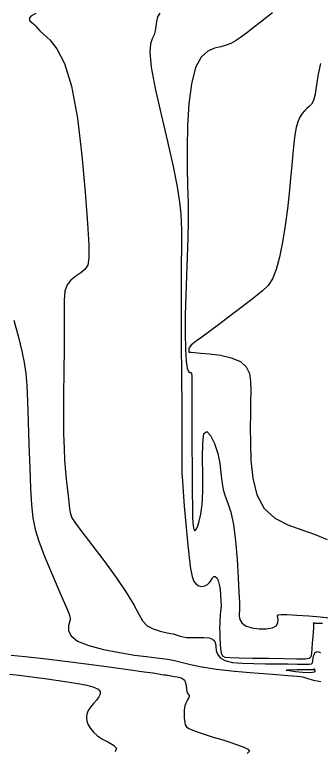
# Model space of a CAD drawing. Extents: x 2566142 to 2571431, y 418755 to 421584.
# Drawn here: x 2566493.5 to 2566623.2, y 419103.3 to 419415.7 of the extents above; entities that cross this region are included whole.
import ezdxf

# ---------------------------------------------------------------- set-up
doc = ezdxf.new("R2010")
doc.units = 0
doc.layers.add('Contour_ADS_Major', color=7, linetype='Continuous')
doc.layers.add('Contour_ADS_Minor', color=7, linetype='Continuous')

msp = doc.modelspace()

# ---------------------------------------------------------------- linework, layer by layer
at = {"layer": 'Contour_ADS_Major'}
for points in [[(2566623.27, 419395.12), (2566622.33, 419390.52), (2566621.67, 419385.94), (2566621.06, 419382.07), (2566620.35, 419379.43), (2566619.51, 419377.79), (2566618.57, 419376.77), (2566617.56, 419375.96), (2566616.52, 419375.03), (2566615.48, 419373.83), (2566614.51, 419372.29), (2566613.66, 419370.32), (2566612.96, 419367.85), (2566612.41, 419364.81), (2566611.94, 419361.17), (2566611.52, 419356.88), (2566611.11, 419351.91), (2566610.65, 419346.3), (2566610.08, 419340.11), (2566609.34, 419333.41), (2566608.39, 419326.33), (2566607.24, 419319.32), (2566605.94, 419312.91), (2566604.52, 419307.61), (2566602.96, 419303.75), (2566601.05, 419300.9)], [(2566601.05, 419300.9), (2566598.5, 419298.43), (2566595.05, 419295.71), (2566590.57, 419292.3), (2566585.53, 419288.47), (2566580.52, 419284.69), (2566576.15, 419281.43), (2566572.9, 419279.02), (2566570.67, 419277.38), (2566569.24, 419276.28), (2566568.36, 419275.53), (2566567.83, 419274.93), (2566567.54, 419274.44), (2566567.43, 419274.03), (2566567.4, 419273.68), (2566567.39, 419273.37), (2566567.39, 419273.11), (2566567.39, 419272.9), (2566567.4, 419272.75), (2566567.42, 419272.67), (2566567.45, 419272.63), (2566567.51, 419272.61), (2566567.61, 419272.61), (2566567.81, 419272.6), (2566568.43, 419272.56), (2566569.83, 419272.45), (2566572.37, 419272.24), (2566576.24, 419271.89), (2566580.85, 419271.28), (2566585.46, 419270.26), (2566589.3, 419268.68), (2566591.8, 419266.45), (2566593.13, 419263.58), (2566593.65, 419260.11), (2566593.71, 419256.1), (2566593.64, 419251.58), (2566593.55, 419246.46), (2566593.49, 419240.66), (2566593.54, 419234.06), (2566593.81, 419226.72), (2566594.62, 419219.18), (2566596.35, 419212.14), (2566599.37, 419206.32), (2566603.88, 419202.18), (2566609.43, 419199.36), (2566615.38, 419197.27), (2566621.09, 419195.33), (2566626.11, 419193.11)], [(2566491.97, 419144.13), (2566497.99, 419143.49), (2566505.66, 419142.62), (2566514.94, 419141.5), (2566524.94, 419140.23), (2566534.55, 419138.98), (2566542.67, 419137.89), (2566548.46, 419137.08), (2566552.22, 419136.53), (2566554.52, 419136.17), (2566555.91, 419135.95), (2566556.88, 419135.81), (2566557.61, 419135.71), (2566558.18, 419135.64), (2566558.67, 419135.56), (2566559.17, 419135.44), (2566559.74, 419135.3), (2566560.44, 419135.15), (2566561.34, 419135.01), (2566562.46, 419134.86), (2566563.65, 419134.64), (2566564.76, 419134.21), (2566565.61, 419133.49), (2566566.08, 419132.41), (2566566.29, 419131.12), (2566566.39, 419129.82), (2566566.54, 419128.7), (2566566.86, 419127.92), (2566567.24, 419127.39), (2566567.54, 419126.96), (2566567.6, 419126.52), (2566567.33, 419125.92), (2566566.84, 419125.11), (2566566.26, 419124.03), (2566565.78, 419122.64), (2566565.5, 419120.92), (2566565.41, 419119.05), (2566565.48, 419117.23), (2566565.66, 419115.68), (2566565.94, 419114.54), (2566566.47, 419113.72), (2566567.45, 419113.03), (2566569.07, 419112.33), (2566571.44, 419111.46), (2566574.43, 419110.46), (2566577.81, 419109.38)], [(2566577.81, 419109.38), (2566581.37, 419108.27), (2566584.88, 419107.17), (2566588.09, 419106.12), (2566590.72, 419105.13), (2566592.5, 419104.23), (2566593.12, 419103.39), (2566592.19, 419102.43)]]:
    msp.add_lwpolyline(points, dxfattribs=at)
at = {"layer": 'Contour_ADS_Minor'}
for points in [[(2566502.41, 419416.25), (2566500.38, 419415.11), (2566499.64, 419414.11), (2566499.93, 419413.21), (2566500.78, 419412.4), (2566501.74, 419411.63), (2566502.49, 419410.87), (2566503.21, 419409.99), (2566504.23, 419408.85), (2566505.88, 419407.3), (2566508.36, 419405.08), (2566511.41, 419401.33), (2566514.63, 419395.1), (2566517.64, 419385.41)], [(2566555.05, 419416.44), (2566554.17, 419414.81), (2566553.66, 419412.94), (2566553.39, 419410.94), (2566553.13, 419408.97), (2566552.67, 419407.19), (2566551.89, 419405.56), (2566551.12, 419403.36), (2566550.8, 419399.66), (2566551.38, 419393.53), (2566553.12, 419384.46), (2566555.63, 419373.46), (2566558.38, 419361.96), (2566560.8, 419351.36)], [(2566602.94, 419416.56), (2566600.45, 419414.61), (2566597.66, 419412.42), (2566594.75, 419410.14), (2566591.92, 419407.96), (2566589.36, 419406.08), (2566587.2, 419404.63), (2566585.27, 419403.57), (2566583.31, 419402.79), (2566581.06, 419402.19), (2566578.36, 419401.56), (2566575.45, 419400.33), (2566572.64, 419397.81), (2566570.25, 419393.34), (2566568.54, 419386.5), (2566567.46, 419377.94), (2566566.88, 419368.58), (2566566.68, 419359.34), (2566566.73, 419350.93), (2566566.92, 419343.22), (2566567.12, 419335.86), (2566567.19, 419328.51), (2566567.06, 419320.91), (2566566.78, 419313.03), (2566566.44, 419304.94), (2566566.13, 419296.69), (2566565.94, 419288.42), (2566565.9, 419280.63), (2566566.01, 419273.9), (2566566.29, 419268.83), (2566566.73, 419265.79), (2566567.27, 419264.37), (2566567.81, 419263.97), (2566568.26, 419263.97), (2566568.54, 419263.72), (2566568.68, 419262.43), (2566568.74, 419259.28), (2566568.74, 419253.43), (2566568.75, 419244.47), (2566568.76, 419233.68), (2566568.78, 419222.73), (2566568.84, 419213.31), (2566568.93, 419206.7), (2566569.03, 419202.58), (2566569.16, 419200.24), (2566569.27, 419198.96), (2566569.39, 419198.14), (2566569.5, 419197.58), (2566569.63, 419197.24), (2566569.78, 419197.04), (2566569.99, 419196.95), (2566570.27, 419197.12), (2566570.65, 419197.71), (2566571.18, 419198.91), (2566571.84, 419200.88), (2566572.53, 419203.84), (2566573.1, 419208), (2566573.42, 419213.55), (2566573.4, 419220.47), (2566573.28, 419227.72), (2566573.33, 419234.02), (2566573.86, 419238.08), (2566575.04, 419238.98), (2566576.65, 419237.27), (2566578.32, 419233.86), (2566579.71, 419229.65), (2566580.58, 419225.42), (2566581.08, 419221.4), (2566581.48, 419217.7), (2566582.02, 419214.42), (2566582.9, 419211.54), (2566584.03, 419208.54), (2566585.24, 419204.76), (2566586.36, 419199.56), (2566587.26, 419192.58), (2566587.94, 419184.68), (2566588.42, 419176.99), (2566588.72, 419170.65), (2566588.88, 419166.52), (2566588.92, 419164.16), (2566588.9, 419162.85), (2566588.85, 419161.87), (2566588.84, 419160.63), (2566589.11, 419159.2), (2566589.92, 419157.76), (2566591.55, 419156.52), (2566594.12, 419155.65), (2566597.23, 419155.21), (2566600.33, 419155.21), (2566602.88, 419155.67), (2566604.46, 419156.59), (2566605.2, 419157.77), (2566605.37, 419159.01)], [(2566517.64, 419385.41), (2566520.12, 419371.82), (2566522.04, 419356.08), (2566523.46, 419340.47), (2566524.42, 419327.26), (2566524.95, 419318.16), (2566525, 419312.62), (2566524.48, 419309.53), (2566523.33, 419307.74), (2566521.54, 419306.31), (2566519.43, 419304.86), (2566517.36, 419303.21), (2566515.73, 419301.14), (2566514.8, 419298.43), (2566514.45, 419294.73), (2566514.43, 419289.67), (2566514.5, 419282.88), (2566514.48, 419274.21), (2566514.38, 419264.41), (2566514.27, 419254.49), (2566514.21, 419245.44), (2566514.26, 419237.99), (2566514.43, 419231.93), (2566514.7, 419226.77), (2566515.07, 419222.04), (2566515.52, 419217.39), (2566516, 419213), (2566516.45, 419209.15), (2566516.82, 419206.14), (2566517.15, 419204.09), (2566517.8, 419202.34), (2566519.26, 419200.07), (2566521.98, 419196.46), (2566526.22, 419190.95), (2566531.36, 419184.19), (2566536.57, 419177.09), (2566541, 419170.58), (2566544.06, 419165.38), (2566546.13, 419161.47), (2566547.81, 419158.62), (2566549.72, 419156.6), (2566552.3, 419155.2), (2566555.29, 419154.26), (2566558.25, 419153.61), (2566560.75, 419153.11), (2566562.5, 419152.62), (2566563.77, 419152.17), (2566564.98, 419151.82), (2566566.54, 419151.61), (2566568.73, 419151.58), (2566571.31, 419151.63), (2566573.86, 419151.62), (2566576.01, 419151.42), (2566577.45, 419150.93), (2566578.28, 419150.13), (2566578.69, 419149.05), (2566578.88, 419147.7), (2566579.07, 419146.13), (2566579.55, 419144.49), (2566580.67, 419142.98), (2566582.74, 419141.78), (2566585.99, 419141.03), (2566590.18, 419140.65), (2566594.97, 419140.5), (2566600.02, 419140.47), (2566604.99, 419140.43), (2566609.6, 419140.38), (2566613.56, 419140.33), (2566616.58, 419140.29), (2566618.49, 419140.3), (2566619.48, 419140.45), (2566619.89, 419140.85), (2566620.02, 419141.63), (2566620.16, 419142.81), (2566620.45, 419144.11), (2566621.01, 419145.17), (2566621.96, 419145.61), (2566623.36, 419145.2)], [(2566560.8, 419351.36), (2566562.48, 419342.79), (2566563.48, 419336.21), (2566563.99, 419331.27), (2566564.21, 419327.64), (2566564.3, 419324.81), (2566564.31, 419321.74), (2566564.28, 419317.19), (2566564.24, 419309.95), (2566564.22, 419299.34), (2566564.21, 419286.86), (2566564.23, 419274.54), (2566564.27, 419264.39), (2566564.33, 419257.87), (2566564.4, 419254.04), (2566564.46, 419251.36), (2566564.5, 419248.32), (2566564.52, 419243.78), (2566564.51, 419238.23), (2566564.49, 419232.56), (2566564.47, 419227.65), (2566564.46, 419224.07), (2566564.51, 419221.17), (2566564.67, 419217.98), (2566564.99, 419213.54), (2566565.49, 419207.23), (2566566.13, 419199.74), (2566566.84, 419192.16), (2566567.54, 419185.52), (2566568.19, 419180.65), (2566568.86, 419177.4), (2566569.61, 419175.37), (2566570.54, 419174.19), (2566571.68, 419173.52), (2566572.95, 419173.28), (2566574.21, 419173.45), (2566575.33, 419174.02), (2566576.21, 419174.92), (2566576.9, 419175.96), (2566577.49, 419176.88), (2566578.05, 419177.43), (2566578.66, 419177.43), (2566579.28, 419176.84), (2566579.85, 419175.7), (2566580.34, 419174.03), (2566580.7, 419171.9), (2566580.94, 419169.52), (2566581.06, 419167.19), (2566581.09, 419165.15), (2566581.03, 419163.6), (2566580.92, 419162.43), (2566580.79, 419161.42), (2566580.67, 419160.37), (2566580.58, 419159.11), (2566580.52, 419157.59), (2566580.51, 419155.8), (2566580.54, 419153.71), (2566580.61, 419151.36), (2566580.73, 419148.94), (2566580.93, 419146.73), (2566581.22, 419144.98), (2566581.69, 419143.87), (2566582.77, 419143.29), (2566584.96, 419143.06), (2566588.79, 419142.97), (2566594.47, 419142.89), (2566601.19, 419142.78), (2566607.84, 419142.68), (2566613.33, 419142.6), (2566616.83, 419142.58), (2566618.65, 419142.8), (2566619.37, 419143.46), (2566619.58, 419144.76), (2566619.77, 419146.8), (2566619.98, 419149.29), (2566620.19, 419151.83), (2566620.36, 419154.02), (2566620.45, 419155.58), (2566620.49, 419156.55), (2566620.47, 419157.11), (2566620.43, 419157.42), (2566620.38, 419157.6), (2566620.35, 419157.71), (2566620.35, 419157.77), (2566620.4, 419157.79), (2566620.52, 419157.8), (2566620.67, 419157.79), (2566620.83, 419157.78), (2566620.96, 419157.77), (2566621.04, 419157.75), (2566621.17, 419157.73), (2566621.46, 419157.71), (2566622.03, 419157.69), (2566622.96, 419157.66), (2566624.12, 419157.62)], [(2566493.15, 419286.12), (2566495.13, 419278.99), (2566496.58, 419273.07), (2566497.57, 419268.19), (2566498.2, 419263.61), (2566498.6, 419258.45), (2566498.9, 419251.84), (2566499.21, 419243.23), (2566499.55, 419233.41), (2566499.89, 419223.54), (2566500.25, 419214.76), (2566500.64, 419207.87), (2566501.24, 419202.35), (2566502.25, 419197.34), (2566503.91, 419191.98), (2566506.29, 419185.7), (2566509.08, 419178.99), (2566511.84, 419172.65), (2566514.14, 419167.43), (2566515.64, 419163.93), (2566516.46, 419161.9), (2566516.83, 419160.88), (2566516.97, 419160.42), (2566517.06, 419160.13), (2566517.09, 419159.76), (2566517, 419159.14)], [(2566517, 419159.14), (2566516.73, 419158.08), (2566516.34, 419156.47), (2566516.35, 419154.44), (2566517.41, 419152.24), (2566520.16, 419150.08), (2566524.98, 419148.15), (2566531.22, 419146.51), (2566537.97, 419145.17), (2566544.31, 419144.16), (2566549.52, 419143.47), (2566553.77, 419142.98), (2566557.38, 419142.52), (2566560.73, 419141.95), (2566564.16, 419141.15), (2566568.09, 419140.19), (2566572.94, 419139.16), (2566579.12, 419138.17), (2566586.8, 419137.31), (2566595.14, 419136.58), (2566603.04, 419135.99), (2566609.4, 419135.52), (2566613.47, 419135.17), (2566615.75, 419134.85), (2566617.1, 419134.52), (2566618.37, 419134.09), (2566620.33, 419133.54), (2566623.5, 419132.98)], [(2566605.37, 419159.01), (2566605.25, 419160.08), (2566605.12, 419160.81), (2566605.42, 419161.23), (2566606.62, 419161.38), (2566609.18, 419161.33), (2566613.35, 419161.13), (2566618.35, 419160.82), (2566623.22, 419160.42), (2566626.96, 419159.97)], [(2566491.32, 419136.07), (2566494.05, 419135.75), (2566497.57, 419135.32), (2566501.73, 419134.78), (2566506.31, 419134.17), (2566511.1, 419133.51), (2566515.86, 419132.83), (2566520.3, 419132.11), (2566524.15, 419131.35), (2566527.1, 419130.53), (2566528.93, 419129.64), (2566529.76, 419128.66), (2566529.78, 419127.57), (2566529.18, 419126.37), (2566528.16, 419125.03), (2566526.93, 419123.59), (2566525.71, 419122.09), (2566524.71, 419120.58), (2566524.1, 419119.08), (2566523.92, 419117.59), (2566524.12, 419116.09), (2566524.7, 419114.56), (2566525.64, 419112.98), (2566526.96, 419111.4), (2566528.68, 419109.88), (2566530.83, 419108.45), (2566533.3, 419107.16), (2566535.5, 419105.91)], [(2566535.5, 419105.91), (2566536.68, 419104.6), (2566536.11, 419103.11)]]:
    msp.add_lwpolyline(points, dxfattribs=at)
msp.add_lwpolyline([(2566620.74, 419138.18), (2566620.78, 419138.14), (2566620.82, 419138.1), (2566620.84, 419138.05), (2566620.85, 419137.97), (2566620.85, 419137.86), (2566620.85, 419137.71), (2566620.86, 419137.52), (2566620.9, 419137.3), (2566620.92, 419137.05), (2566620.68, 419136.83), (2566619.89, 419136.68), (2566618.26, 419136.66), (2566615.66, 419136.81), (2566612.71, 419137.07), (2566610.17, 419137.38), (2566608.82, 419137.65), (2566609.21, 419137.83), (2566610.9, 419137.93), (2566613.24, 419137.97), (2566615.56, 419137.98), (2566617.34, 419137.98), (2566618.56, 419137.97), (2566619.35, 419137.98), (2566619.84, 419137.99), (2566620.14, 419138.02), (2566620.31, 419138.05), (2566620.4, 419138.1), (2566620.43, 419138.16), (2566620.45, 419138.22), (2566620.47, 419138.27), (2566620.49, 419138.31), (2566620.52, 419138.33), (2566620.57, 419138.31), (2566620.63, 419138.27), (2566620.68, 419138.23), (2566620.74, 419138.18)], close=True, dxfattribs=at)

doc.saveas('drawing.dxf')
